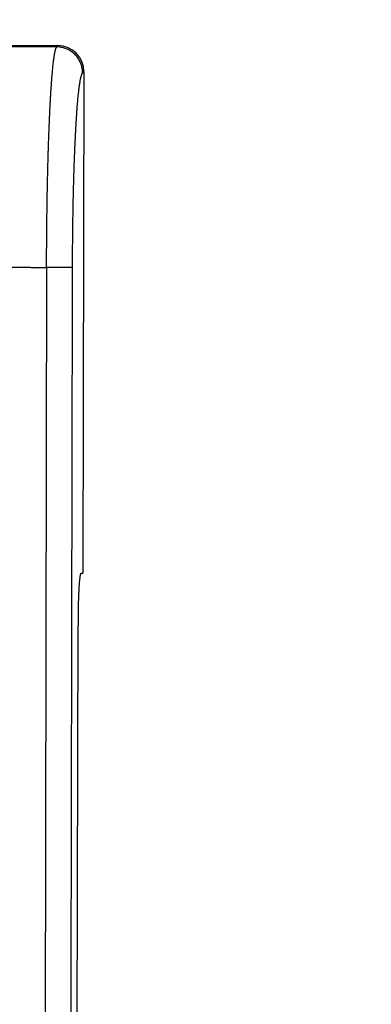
# Model space of a CAD drawing. Header units: millimetres. Extents: x 40090 to 187415, y -53271 to 40260.
# Tile 285 of 406: x 127179 to 127206, y 16824 to 16900. Entities that reach past the tile are written whole.
import ezdxf

# ---------------------------------------------------------------- set-up
doc = ezdxf.new("R2010")
doc.units = ezdxf.units.MM
doc.layers.add('AVM_nárokLAN', color=30, linetype='Continuous')
doc.layers.add('AVM_projektor', color=6, linetype='Continuous')
doc.styles.add('AVM', font='arial.ttf')
doc.dimstyles.new('AVM-1_50', dxfattribs={"dimscale": 40, "dimtxt": 2.5, "dimasz": 2.5, "dimexe": 1.25, "dimexo": 0.625, "dimtad": 1, "dimdec": 0, "dimrnd": 1, "dimtxsty": 'AVM', "dimcen": 2.5, "dimclrd": 256, "dimclre": 256, "dimclrt": 256, "dimadec": 0, "dimazin": 0, "dimtfac": 1, "dimtdec": 0, "dimtmove": 0, "dimatfit": 3, "dimfxl": 0, "dimarcsym": 0})

# ---------------------------------------------------------------- blocks, each defined once
blk = doc.blocks.new('PT-FW430-bottom')
for p, q in [((-213.003, 322.967), (-174.378, 322.967)), ((-174.378, 322.967), (-174.364, 322.806)), ((-174.364, 322.806), (-174.378, 322.967)), ((170.364, 322.598), (-170.364, 322.598)), ((-215, 3.285), (-215, 320.97)), ((-197.924, 320.125), (95.719, 320.125))]:
    blk.add_line(p, q)
blk.add_arc((-213, 320.967), 2, 90.0785, 179.9215)
blk.add_ellipse((-170.349, 322.808), major_axis=(-4.015, -0.001), ratio=0.052188, start_param=0.004556, end_param=1.566998)
for points, start_tangent, end_tangent in [([(-212.902, 322.868), (-212.909, 322.874), (-212.916, 322.881), (-212.922, 322.887), (-212.929, 322.894), (-212.936, 322.901), (-212.942, 322.907), (-212.949, 322.914), (-212.956, 322.92), (-212.963, 322.927), (-212.969, 322.934), (-212.976, 322.94), (-212.983, 322.947), (-212.989, 322.954), (-212.996, 322.96), (-213.003, 322.967)], (-0.711805, 0.702377), (-0.711808, 0.702374)), ([(-212.902, 322.868), (-213.191, 322.846), (-213.488, 322.778), (-213.782, 322.661), (-214.061, 322.494), (-214.313, 322.281), (-214.526, 322.029), (-214.693, 321.75), (-214.81, 321.456), (-214.878, 321.159), (-214.9, 320.87)], (-0.999994, -0.003544), (-0.003544, -0.999994)), ([(-197.923, 322.122), (-198.379, 322.122), (-198.835, 322.124), (-199.289, 322.125), (-199.743, 322.128), (-200.194, 322.131), (-200.644, 322.135), (-201.091, 322.14), (-201.535, 322.145), (-201.976, 322.151), (-202.413, 322.158), (-202.846, 322.166), (-203.274, 322.174), (-203.697, 322.183), (-204.115, 322.192), (-204.528, 322.202), (-204.934, 322.213), (-205.334, 322.225), (-205.726, 322.237), (-206.112, 322.25), (-206.49, 322.263), (-206.86, 322.277), (-207.222, 322.291), (-207.575, 322.307), (-207.919, 322.322), (-208.254, 322.338), (-208.58, 322.355), (-208.896, 322.372), (-209.201, 322.39), (-209.496, 322.408), (-209.781, 322.427), (-210.054, 322.446), (-210.316, 322.465), (-210.567, 322.485), (-210.806, 322.506), (-211.034, 322.526), (-211.249, 322.547), (-211.452, 322.569), (-211.642, 322.591), (-211.82, 322.612), (-211.985, 322.635), (-212.137, 322.657), (-212.276, 322.68), (-212.401, 322.703), (-212.514, 322.726), (-212.612, 322.749), (-212.698, 322.773), (-212.769, 322.796), (-212.827, 322.82), (-212.872, 322.844), (-212.902, 322.868)], (-1, 0.000014), (-0.741379, 0.671086)), ([(95.802, 322.122), (76.22, 322.122), (56.638, 322.122), (37.057, 322.122), (17.475, 322.122), (-2.107, 322.122), (-21.688, 322.122), (-41.27, 322.122), (-60.852, 322.122), (-80.434, 322.122), (-100.015, 322.122), (-119.597, 322.122), (-139.179, 322.122), (-158.76, 322.122), (-178.342, 322.122), (-197.924, 322.122)], (-1, 0), (-1, 0)), ([(-197.924, 322.122), (-197.924, 322.112), (-197.924, 322.094), (-197.924, 322.069), (-197.924, 322.037), (-197.924, 321.998), (-197.924, 321.952), (-197.924, 321.9), (-197.924, 321.841), (-197.924, 321.776), (-197.924, 321.704), (-197.924, 321.627), (-197.924, 321.545), (-197.924, 321.457), (-197.924, 321.364), (-197.924, 321.266), (-197.924, 321.164), (-197.924, 321.058), (-197.924, 320.949), (-197.924, 320.837), (-197.924, 320.722), (-197.924, 320.605), (-197.924, 320.487), (-197.924, 320.367), (-197.924, 320.246), (-197.924, 320.125)], (0, -1), (0, -1)), ([(-215, 320.97), (-214.993, 320.963), (-214.987, 320.956), (-214.98, 320.95), (-214.974, 320.943), (-214.967, 320.936), (-214.96, 320.93), (-214.954, 320.923), (-214.947, 320.917), (-214.941, 320.91), (-214.934, 320.903), (-214.927, 320.897), (-214.921, 320.89), (-214.914, 320.884), (-214.907, 320.877), (-214.901, 320.87)], (0.706933, -0.70728), (0.706933, -0.70728)), ([(-197.924, 320.125), (-198.393, 320.126), (-198.861, 320.127), (-199.329, 320.128), (-199.796, 320.13), (-200.261, 320.132), (-200.725, 320.135), (-201.186, 320.139), (-201.645, 320.144), (-202.101, 320.149), (-202.554, 320.155), (-203.003, 320.161), (-203.449, 320.168), (-203.89, 320.175), (-204.327, 320.183), (-204.759, 320.191), (-205.186, 320.2), (-205.607, 320.21), (-206.023, 320.22), (-206.432, 320.23), (-206.835, 320.242), (-207.231, 320.253), (-207.62, 320.265), (-208.002, 320.278), (-208.375, 320.291), (-208.741, 320.305), (-209.099, 320.319), (-209.449, 320.333), (-209.789, 320.348), (-210.121, 320.364), (-210.444, 320.379), (-210.758, 320.396), (-211.061, 320.412), (-211.355, 320.429), (-211.639, 320.447), (-211.912, 320.465), (-212.175, 320.483), (-212.427, 320.501), (-212.667, 320.52), (-212.896, 320.539), (-213.114, 320.558), (-213.319, 320.578), (-213.512, 320.598), (-213.693, 320.618), (-213.862, 320.638), (-214.018, 320.658), (-214.163, 320.679), (-214.295, 320.7), (-214.416, 320.721), (-214.524, 320.742), (-214.62, 320.763), (-214.7, 320.784), (-214.765, 320.806), (-214.817, 320.827), (-214.86, 320.849), (-214.9, 320.87)], (-0.999999, 0.001593), (-0.864833, 0.50206)), ([(-214.9, 320.87), (-214.9, 299.696), (-214.9, 278.521), (-214.899, 257.347), (-214.899, 236.172), (-214.899, 214.997), (-214.899, 193.823), (-214.899, 172.648), (-214.899, 151.474), (-214.899, 130.299), (-214.899, 109.125), (-214.899, 87.95), (-214.899, 66.775), (-214.899, 45.601), (-214.899, 24.426), (-214.899, 3.252)], (0.000001, -1), (0.000001, -1)), ([(-197.924, 317.407), (-197.924, 317.588), (-197.924, 317.77), (-197.924, 317.951), (-197.924, 318.132), (-197.924, 318.313), (-197.924, 318.494), (-197.924, 318.675), (-197.924, 318.857), (-197.924, 319.038), (-197.924, 319.219), (-197.924, 319.4), (-197.924, 319.581), (-197.924, 319.762), (-197.924, 319.944), (-197.924, 320.125)], (0, 1), (0, 1))]:
    blk.add_spline(points, degree=3, dxfattribs=dict(start_tangent=start_tangent, end_tangent=end_tangent))

msp = doc.modelspace()

# ---------------------------------------------------------------- block references
at = {"layer": 'AVM_projektor', "rotation": 269.8895464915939}
msp.add_blockref('PT-FW430-bottom', (126860.867, 16683.842), dxfattribs=at)

# ---------------------------------------------------------------- leaders
at = {"layer": 'AVM_nárokLAN', "annotation_type": 0, "has_hookline": 1, "hookline_direction": 1, "text_width": 5076.398}
msp.add_leader([(127206.349, 16953.673), (123491.29, 15020.488), (123391.29, 15020.488)], dimstyle='AVM-1_50', override={"dimgap": 0.625, "dimtad": 0}, dxfattribs=at)

doc.saveas('drawing.dxf')
